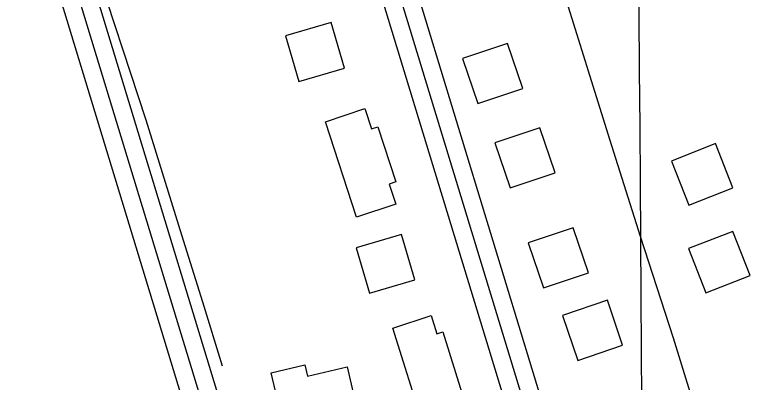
# Model space of a CAD drawing. Extents: x 3477039 to 3515015, y 546746 to 572297.
# Drawn here: x 3507022 to 3507651, y 566963 to 567272 of the extents above; entities that cross this region are included whole.
import ezdxf

# ---------------------------------------------------------------- set-up
doc = ezdxf.new("R2010")
doc.units = 0
for name, color, linetype in [('V-BLDG-OTLN', 7, 'Continuous'), ('V-GRID-MAJR', 7, 'Continuous'), ('V-ROAD-CNTR', 7, 'Continuous'), ('V-TOPO-SHOR', 7, 'Continuous')]:
    doc.layers.add(name, color=color, linetype=linetype)

msp = doc.modelspace()

# ---------------------------------------------------------------- linework, layer by layer
at = {"layer": 'V-BLDG-OTLN'}
for points in [[(3507299.4233630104, 567227.381518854), (3507288.205385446, 567265.775442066), (3507249.8104622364, 567254.5584645), (3507261.0284398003, 567216.1635412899)], [(3507398.9671639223, 567235.4065028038), (3507411.749138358, 567197.5045786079), (3507449.652062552, 567210.2865530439), (3507436.869088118, 567248.189477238)], [(3507283.4960000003, 567182.081), (3507316.745, 567193.441), (3507322.347, 567176.291), (3507327.6180000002, 567178.014), (3507342.8140000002, 567131.479), (3507337.2460000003, 567129.66), (3507342.808, 567112.629), (3507309.7090000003, 567101.8200000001)], [(3507426.212109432, 567164.3156449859), (3507438.994083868, 567126.41372079), (3507476.8970080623, 567139.195695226), (3507464.1140336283, 567177.0986194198)], [(3507574.939811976, 567148.984675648), (3507589.6997824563, 567111.8067500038), (3507626.8767081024, 567126.565720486), (3507612.1177376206, 567163.7436461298)], [(3507358.816244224, 567048.9248757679), (3507347.59826666, 567087.31879898), (3507309.20334345, 567076.101821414), (3507320.4213210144, 567037.7068982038)], [(3507454.310053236, 567080.1408133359), (3507467.092027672, 567042.23888914), (3507504.994951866, 567055.020863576), (3507492.2119774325, 567092.9237877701)], [(3507603.9247540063, 567038.1408973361), (3507641.2366793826, 567052.5548685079), (3507626.821708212, 567089.8677938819), (3507589.509782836, 567075.4528227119)], [(3507483.2159954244, 567019.0499355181), (3507495.99796986, 566981.148011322), (3507533.9008940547, 566993.9299857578), (3507521.11791962, 567031.8329099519)], [(3507340.109, 567008.407), (3507372.5530000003, 567019.066), (3507377.417, 567003.6), (3507382.345, 567005.15), (3507398.485, 566953.836), (3507393.9590000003, 566952.412), (3507398.751, 566937.183), (3507365.775, 566926.81)], [(3507255.60845064, 566894.5461845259), (3507237.6874864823, 566970.75403211), (3507266.091429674, 566977.4330187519), (3507268.341425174, 566967.86403789), (3507301.6053586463, 566975.6860222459), (3507317.275327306, 566909.047155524)]]:
    msp.add_lwpolyline(points, close=True, dxfattribs=at)
at = {"layer": 'V-GRID-MAJR'}
msp.add_spline([(3507641.796, 552264.599), (3507603.9, 558323.61), (3507565.9930000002, 564384.554), (3507528.086, 570445.515), (3507528.074, 570447.432)], degree=3, dxfattribs=at)
at = {"layer": 'V-ROAD-CNTR'}
for points in [[(3507031.745898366, 567429.9071138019), (3507208.075545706, 566850.9022718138), (3507407.70314645, 566208.836555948), (3507797.6103666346, 564955.02806357), (3508067.1238276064, 564072.167829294), (3508228.55650474, 563545.308883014), (3508482.0259978, 562723.65752632), (3508693.457574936, 562039.9148938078)], [(3507051.455858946, 567416.67314027), (3507218.149525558, 566869.3112349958)], [(3507020.9579199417, 567413.8411459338), (3507189.5635827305, 566860.200253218)], [(3507347.8302661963, 567333.875305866), (3507468.379025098, 566938.223097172)], [(3507333.481294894, 567329.50331461), (3507457.5670467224, 566922.245129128), (3507655.090651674, 566285.9454017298), (3507848.338265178, 565663.6056464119), (3508239.0284837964, 564407.878157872), (3508479.665002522, 563636.84569994), (3508640.079681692, 563690.3915928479), (3508707.731546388, 563477.2090192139)], [(3507319.1323235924, 567325.131323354), (3507438.131085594, 566934.571104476)]]:
    msp.add_lwpolyline(points, dxfattribs=at)
at = {"layer": 'V-TOPO-SHOR'}
msp.add_line((3507522.987, 567167.34), (3507468.721, 567341.458), dxfattribs=at)
for points in [[(3507196.6920000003, 566976.3470000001), (3507180.091, 567030.316), (3507162.267, 567086.779), (3507132.301, 567183.508), (3507086.483, 567323.0160000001), (3507055.24, 567414.783), (3507038.201, 567449.773)], [(3507591.866, 566950.62), (3507576.8910000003, 567000.02), (3507548.917, 567085.553), (3507522.987, 567167.34)]]:
    msp.add_lwpolyline(points, dxfattribs=at)

doc.saveas('drawing.dxf')
